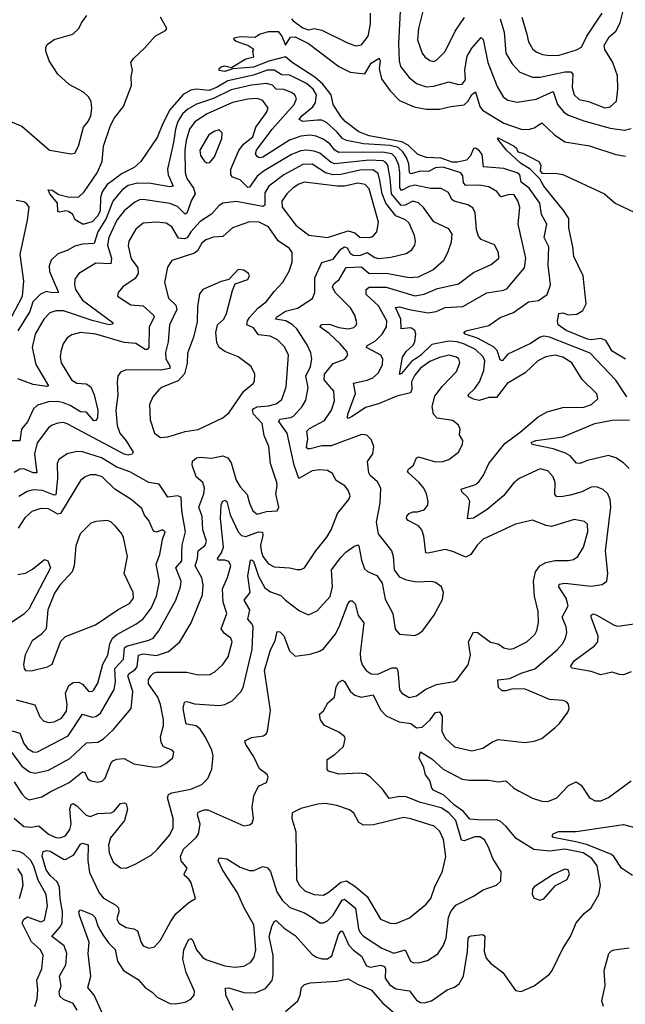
# Model space of a CAD drawing. Extents: x 1468344 to 1613994, y 525695 to 643861.
# Tile 404 of 427: x 1583724 to 1586914, y 627527 to 632711. Entities that reach past the tile are written whole.
import ezdxf

# ---------------------------------------------------------------- set-up
doc = ezdxf.new("R2010")
doc.units = 0

msp = doc.modelspace()

# ---------------------------------------------------------------- linework, layer by layer
at = {"layer": '0CON10XD'}
for points in [[(1585731.9, 632825), (1585720.2, 632585), (1585723.5, 632495), (1585730.7, 632465), (1585775, 632406.4), (1585814.7, 632374.7), (1585865, 632357.8), (1585905, 632360.7), (1585985, 632384.6), (1586035, 632370.8), (1586055, 632372.5), (1586072.7, 632395), (1586068.1, 632448.1), (1586080.8, 632519.2), (1586105, 632560.7), (1586155, 632618.1), (1586165, 632606.7), (1586190.5, 632485), (1586238.7, 632358.7), (1586270, 632305), (1586295, 632286.9), (1586345, 632276.2), (1586445, 632292.2), (1586535, 632333.5), (1586556.5, 632265), (1586591.1, 632225), (1586615, 632209.2), (1586695, 632179.1), (1586835, 632140), (1586910.9, 632129.1), (1586945, 632138.2)], [(1585859.6, 632805), (1585824, 632665), (1585819.6, 632605), (1585845, 632534.3), (1585858.9, 632515), (1585885, 632495.5), (1585905, 632491.8), (1585920.8, 632499.2), (1585966.2, 632543.8), (1586018.5, 632651.5), (1586067.8, 632722.2)], [(1585156.3, 632716.3), (1585164.5, 632705), (1585215, 632667.5), (1585245, 632657.8), (1585275.8, 632664.2), (1585315, 632656.7), (1585455, 632586.9), (1585495, 632573.3), (1585525, 632578.9), (1585558.9, 632625), (1585571.3, 632688.7), (1585571.8, 632745)], [(1586255.7, 632715), (1586276.5, 632645), (1586285.3, 632535), (1586318.5, 632478.5), (1586359.4, 632435), (1586425, 632409.3), (1586465, 632408.1), (1586595, 632436.3), (1586627.1, 632437.1), (1586637.5, 632425), (1586634.7, 632355), (1586645.6, 632315.6), (1586670.9, 632290.9), (1586720.3, 632280.3), (1586807.1, 632247.1), (1586835, 632252.5), (1586868, 632282), (1586875.7, 632345), (1586872.3, 632415), (1586849, 632485), (1586807.3, 632555), (1586803.1, 632575), (1586829.6, 632620.4), (1586865, 632650.4), (1586886.4, 632695), (1586904.5, 632765)], [(1586370, 632725), (1586395.8, 632635.8), (1586405, 632594), (1586425, 632557.8), (1586445, 632541.5), (1586477.5, 632527.5), (1586515, 632522.4), (1586565, 632525.3), (1586657.3, 632552.7), (1586682.8, 632567.2), (1586712.1, 632625), (1586792.1, 632745)], [(1583655, 632184.4), (1583735, 632150.6), (1583881.2, 632025), (1583995, 632004.2), (1584015, 632009.2), (1584034.3, 632045), (1584060, 632145), (1584085.3, 632174.7), (1584099.3, 632205), (1584104.5, 632245), (1584100.6, 632280.6), (1584086, 632305), (1584060.2, 632330.2), (1583985, 632369.2), (1583924.6, 632424.6), (1583880, 632495), (1583861.5, 632545), (1583861.4, 632565), (1583869.1, 632580.9), (1583905, 632607.1), (1584004, 632635), (1584035.6, 632664.4), (1584049.2, 632695), (1584077.3, 632732.7)], [(1586193.8, 628355), (1586172.6, 628392.6), (1586148.6, 628408.6), (1586121.4, 628408.6), (1586065, 628388.7), (1586051, 628391), (1586021.7, 628495), (1585985, 628534.8), (1585945, 628562.4), (1585835, 628589.5), (1585760.1, 628620.1), (1585725, 628620.9), (1585670.2, 628610.2), (1585635, 628659.4), (1585570, 628725), (1585545, 628740.6), (1585515, 628744.5), (1585405, 628738.2), (1585351.2, 628755), (1585343.8, 628765), (1585343.9, 628816.1), (1585385, 628842.5), (1585430, 628885), (1585438.8, 628925), (1585436.2, 628935), (1585405, 628960), (1585330, 628995), (1585308, 629025), (1585303.3, 629055), (1585325, 629072.5), (1585347.5, 629115), (1585382.5, 629145), (1585390.3, 629199.7), (1585405.9, 629224.1), (1585425, 629233.8), (1585435, 629226.2), (1585465.7, 629175.7), (1585490, 629155), (1585523.7, 629143.7), (1585586.7, 629156.7), (1585625, 629078.2), (1585655, 629046.9), (1585723.1, 629015), (1585785, 629005.8), (1585815, 628982.6), (1585845, 628985.9), (1585886.7, 629025), (1585915, 629063.5), (1585935, 629067.3), (1585949.7, 629045), (1585948.5, 628965), (1585965, 628928), (1586015, 628883.3), (1586105, 628862.5), (1586164.5, 628875.5), (1586215, 628909.4), (1586245, 628921.1), (1586385, 628905.7), (1586435, 628912.5), (1586475, 628927.5), (1586545.5, 628984.5), (1586568, 629005), (1586611.2, 629065), (1586618, 629085), (1586615, 629107.5), (1586605, 629120), (1586587.1, 629127.1), (1586515, 629131.5), (1586449.8, 629159.8), (1586386.5, 629186.5), (1586321, 629189), (1586285, 629177.5), (1586265, 629177.8), (1586245.6, 629195), (1586242.5, 629235), (1586306.6, 629243.4), (1586365, 629271), (1586437, 629293), (1586556.1, 629393.9), (1586584.2, 629425.8), (1586600, 629455), (1586607.1, 629485), (1586602, 629515), (1586581.6, 629565), (1586613.2, 629625), (1586602.9, 629665), (1586563.6, 629725), (1586565, 629740), (1586595, 629745.2), (1586735, 629728.2), (1586792.1, 629737.9), (1586816.2, 629755), (1586823.1, 629795), (1586810.3, 629915), (1586838.4, 630145), (1586834.6, 630185), (1586822.5, 630215), (1586797.4, 630237.4), (1586761.7, 630251.7), (1586735, 630250), (1586685.2, 630224.8), (1586625, 630208.2), (1586575, 630199.4), (1586551.2, 630201.2), (1586543.1, 630213.1), (1586544.1, 630274.1), (1586534.7, 630304.7), (1586506, 630336), (1586465, 630347.3), (1586355, 630296.4), (1586325, 630271.1), (1586272.2, 630205), (1586186.8, 630133.2), (1586115, 630086.4), (1586083.2, 630083.2), (1586095.5, 630175), (1586085.6, 630195), (1586053.3, 630225), (1586050.3, 630239.7), (1586125, 630264.1), (1586142.6, 630277.4), (1586167.2, 630312.8), (1586195.3, 630375), (1586280.3, 630479.7), (1586360.8, 630539.2), (1586455, 630619.5), (1586503.5, 630646.5), (1586585, 630668.9), (1586695, 630671.8), (1586735.8, 630685), (1586770, 630715), (1586765, 630740.8), (1586687.7, 630817.7), (1586633.1, 630905), (1586585.5, 630935), (1586545, 630944.3), (1586495, 630936.5), (1586454, 630916), (1586387.5, 630852.5), (1586292.7, 630795), (1586235, 630722.2), (1586195, 630721.3), (1586145, 630706.5), (1586115, 630713.1), (1586092.2, 630725), (1586085.6, 630735), (1586121, 630769), (1586145.8, 630805), (1586169.4, 630865), (1586174.2, 630915), (1586165, 630936), (1586124.3, 630975), (1586066.5, 631003.5), (1586028.6, 631015), (1585985, 631018.2), (1585895, 631001.4), (1585835, 630943.8), (1585788.4, 630911.6), (1585735, 630847.8), (1585725, 630843.3), (1585741, 630935), (1585760.2, 630965), (1585795.6, 630995.6), (1585805, 631015.8), (1585810.5, 631055), (1585804.8, 631074.8), (1585785, 631088.5), (1585733.3, 631083.3), (1585731.1, 631135), (1585703.8, 631196.2), (1585725, 631199.7), (1585775, 631184.8), (1585875, 631167.8), (1585918, 631175), (1585965, 631195.9), (1586058.3, 631201.7), (1586185, 631273.3), (1586272.6, 631287.4), (1586289.4, 631295), (1586383.1, 631405), (1586390.3, 631455), (1586350.6, 631635), (1586358.4, 631725), (1586348, 631758), (1586328.8, 631788.8), (1586305, 631791.6), (1586258.2, 631778.2), (1586237.4, 631807.4), (1586195, 631831.2), (1586145, 631839.5), (1586075, 631839), (1586062.2, 631852.2), (1586059, 631889), (1586048.5, 631905), (1585955, 631934.1), (1585915, 631930.4), (1585877.9, 631912.1), (1585835, 631913.3), (1585785, 631899.3), (1585776.6, 631906.6), (1585773.1, 631953.1), (1585762.1, 631985), (1585743, 632015), (1585717.7, 632037.7), (1585675, 632048.4), (1585535, 632057.9), (1585445, 632075.5), (1585425, 632085.8), (1585395, 632121.4), (1585340.2, 632170.2), (1585315, 632182.4), (1585293, 632183), (1585216, 632176), (1585197.1, 632185), (1585210.3, 632205), (1585267.8, 632252.2), (1585282.8, 632275), (1585287.7, 632315), (1585269.4, 632345), (1585235, 632374.8), (1585165, 632411), (1585145, 632419), (1585105, 632421.1), (1585065, 632444.8), (1585027.8, 632445), (1584955, 632418.9), (1584820.5, 632389.5), (1584765, 632355.1), (1584722.2, 632337.8), (1584655, 632346), (1584625, 632340.5), (1584585, 632316.8), (1584515, 632236.3), (1584477.5, 632165), (1584448.5, 632091.5), (1584361.9, 631965), (1584326.7, 631933.3), (1584259.5, 631900.5), (1584215, 631864.4), (1584185, 631843.8), (1584158, 631805), (1584149.1, 631775), (1584147.4, 631705), (1584135, 631678.5), (1584105, 631647.7), (1584064.2, 631634.2), (1584054.2, 631634.2), (1584016.7, 631656.7), (1584003.3, 631685), (1583980.8, 631700.8), (1583965, 631705.6), (1583935, 631697.9), (1583925, 631701.5), (1583922.5, 631745), (1583882.7, 631795), (1583874.3, 631815.7), (1583895, 631814.5), (1583931.1, 631791.1), (1583985, 631776.8), (1584035, 631779.2), (1584063.5, 631805), (1584132.9, 631905), (1584159.1, 631965), (1584165.3, 632045), (1584202.1, 632155), (1584224.1, 632195), (1584270.9, 632255), (1584313.5, 632365), (1584310.9, 632410.9), (1584317.5, 632445), (1584310, 632485), (1584322.7, 632507.3), (1584381.7, 632561.7), (1584437.5, 632625), (1584492.5, 632655), (1584498.6, 632665), (1584466.2, 632725)], [(1586922.1, 630725), (1586864, 630814), (1586730, 630955), (1586515, 631039.2), (1586485, 631044.3), (1586465, 631039.2), (1586415, 631006.2), (1586295, 630950.4), (1586265, 630914.5), (1586255, 630921.2), (1586238.8, 630968.8), (1586219.1, 630989.1), (1586135, 631034.3), (1586071.4, 631055), (1586062.9, 631065), (1586075, 631072.9), (1586195, 631100.4), (1586255, 631142.5), (1586325, 631169.1), (1586405, 631226.5), (1586457.6, 631232.4), (1586502.5, 631265), (1586520, 631315), (1586508.4, 631418.4), (1586511.2, 631515), (1586487.5, 631565), (1586500.4, 631635), (1586473.3, 631685), (1586464.7, 631745), (1586408.5, 631825), (1586365.3, 631855), (1586359.5, 631895), (1586345, 631905.5), (1586275, 631927.9), (1586167.2, 631937.2), (1586161, 632001), (1586145, 632022.1), (1586125, 632034.6), (1586115, 632033.5), (1586099.5, 631995), (1586077.8, 631972.2), (1586029.5, 631960.5), (1586001.7, 631961.7), (1585945, 631981.9), (1585866.4, 631986.4), (1585821.8, 632001.8), (1585770.4, 632050.4), (1585737.9, 632067.8), (1585565, 632099.8), (1585511.2, 632121.2), (1585439.2, 632175), (1585415, 632201.8), (1585375.3, 632265), (1585365.6, 632315.6), (1585320.9, 632370.9), (1585278, 632408), (1585160, 632485), (1585125, 632514.8), (1585036.7, 632493.3), (1584955, 632460.5), (1584847.1, 632452.9), (1584805, 632439.2), (1584775, 632443.1), (1584774, 632455), (1584785, 632462.9), (1584805, 632468.1), (1584839.7, 632460.3), (1584915, 632504.4), (1584957.5, 632515), (1584952.5, 632545), (1584956.7, 632555), (1584925, 632576.2), (1584865, 632595.8), (1584854.5, 632604.5), (1584854.2, 632615), (1584885, 632622.7), (1584965, 632619.2), (1584987.5, 632635), (1585035, 632649.1), (1585085, 632648.8), (1585104.4, 632625), (1585125, 632576.7), (1585151.1, 632618.9), (1585175, 632620.8), (1585245, 632585.6), (1585405, 632464.2), (1585465, 632434.7), (1585543, 632427), (1585575, 632482.9), (1585618, 632508), (1585623.3, 632495), (1585617.8, 632455), (1585630.6, 632400.6), (1585676.4, 632336.4), (1585725.5, 632285), (1585801.9, 632251.9), (1585865, 632241), (1585935, 632240), (1585995, 632253.9), (1586065, 632263.6), (1586085, 632280.8), (1586105, 632317.1), (1586125, 632331.4), (1586148.8, 632255), (1586161.4, 632235), (1586275, 632167.1), (1586365, 632135.6), (1586405, 632133.2), (1586435, 632141.2), (1586475, 632167.8), (1586540.8, 632105), (1586595, 632068.9), (1586725, 632046.9), (1586865, 632001.2), (1586915, 631992.3)], [(1585965.7, 631304.3), (1586035, 631320.4), (1586115, 631380.4), (1586207, 631423), (1586247.5, 631455), (1586247.1, 631485), (1586225, 631526), (1586155, 631554), (1586140.7, 631570.7), (1586130, 631605), (1586123.9, 631695), (1586111.4, 631721.4), (1586085, 631737.2), (1586012.2, 631755), (1586000.7, 631765), (1585982.2, 631802.2), (1585945, 631822.5), (1585887.7, 631822.3), (1585805, 631839.8), (1585775, 631833.5), (1585735, 631811.2), (1585726, 631826), (1585726.5, 631906.5), (1585720.4, 631945), (1585704.3, 631985), (1585685, 632005.3), (1585635, 632014.1), (1585405, 632012.4), (1585385, 632024.3), (1585357.7, 632057.7), (1585322.8, 632082.8), (1585285, 632098.4), (1585255, 632102.8), (1585205, 632097.5), (1585145, 632077), (1585005, 631987.4), (1584985, 631983.3), (1584975, 631991.8), (1584966.9, 632005), (1584972.2, 632025), (1585054.8, 632135), (1585169.4, 632265), (1585182.5, 632295), (1585173.6, 632315), (1585155, 632328.2), (1585115, 632343.3), (1585075.6, 632345), (1585055, 632367.1), (1585025, 632375.2), (1584945, 632367.1), (1584838, 632342), (1584745, 632295.5), (1584655, 632266), (1584610.1, 632239.9), (1584581.3, 632215), (1584556.3, 632175), (1584544.2, 632135), (1584534.4, 632064.4), (1584501.9, 631925), (1584505.7, 631895), (1584531.9, 631835), (1584515, 631830.8), (1584415, 631848.1), (1584345, 631850.6), (1584295, 631838.1), (1584263.7, 631816.3), (1584214.3, 631755.7), (1584179.2, 631665), (1584135.1, 631594.9), (1584116.5, 631533.5), (1584055, 631529.4), (1584015, 631519.2), (1583975, 631496.8), (1583925, 631478.8), (1583889.2, 631445), (1583878.9, 631415), (1583881.2, 631385), (1583928.6, 631275), (1583895, 631272.5), (1583865, 631280.3), (1583834, 631266), (1583794, 631226), (1583777.6, 631175), (1583715, 631073.8)], [(1583695, 628507.3), (1583745, 628463), (1583785, 628460.4), (1583825, 628467.5), (1583875, 628423.8), (1583915, 628406.4), (1583935, 628404.7), (1583965.5, 628415), (1583988.2, 628448.2), (1583994.8, 628475.2), (1583989, 628555), (1583995, 628579.2), (1584005, 628584.4), (1584025, 628572.9), (1584075, 628523.2), (1584095, 628515.4), (1584135, 628531.8), (1584205.3, 628534.7), (1584222.2, 628545), (1584254.6, 628585.4), (1584275, 628587.5), (1584285, 628582), (1584292.3, 628555), (1584275.7, 628495), (1584203, 628403), (1584191.8, 628365), (1584194.5, 628325), (1584217.1, 628275), (1584255, 628245.7), (1584285, 628244.4), (1584335, 628266.9), (1584416.7, 628313.3), (1584450.5, 628345), (1584515, 628419.4), (1584533, 628457), (1584532.7, 628505), (1584502.4, 628615), (1584507.6, 628632.4), (1584525, 628641.4), (1584625, 628660), (1584684, 628685), (1584715, 628716.2), (1584736.9, 628765), (1584742.7, 628835), (1584735.4, 628865), (1584703.6, 628933.6), (1584675, 628976.5), (1584653.3, 628993.3), (1584605, 629002.5), (1584599.5, 629009.5), (1584585.4, 629084.6), (1584592.6, 629117.4), (1584605, 629121.4), (1584645, 629108.8), (1584775, 629100), (1584805, 629105.4), (1584843.1, 629125), (1584888.3, 629171.7), (1584901.8, 629195), (1584948.9, 629395), (1584954.8, 629515), (1584949.5, 629529.5), (1584926.1, 629555), (1584936.4, 629605), (1584907.3, 629655), (1584937.8, 629695), (1584926.2, 629783.8), (1584939.2, 629865), (1584945, 629868.2), (1584955, 629860), (1584981.2, 629781.2), (1585015, 629720.6), (1585045, 629698.4), (1585100.5, 629680.5), (1585125, 629654.6), (1585198.8, 629598.8), (1585245, 629577.1), (1585291.7, 629598.3), (1585360, 629675), (1585372.2, 629725), (1585367.2, 629815), (1585415, 629880), (1585442.1, 629907.9), (1585485, 629938.5), (1585505, 629945.7), (1585510.5, 629940.5), (1585524.4, 629865), (1585540.3, 629820.3), (1585555.8, 629805.8), (1585605.8, 629785.8), (1585634, 629745), (1585649.7, 629659.7), (1585688.9, 629585), (1585702.2, 629502.2), (1585725, 629476.2), (1585805, 629469.2), (1585825, 629477.5), (1585848, 629495), (1585905.7, 629574.3), (1585951.2, 629658.8), (1585955.8, 629695), (1585946, 629725), (1585915, 629748.6), (1585895, 629753.1), (1585815, 629749.1), (1585760.8, 629760.8), (1585727, 629777), (1585698.8, 629815), (1585694, 629885), (1585684, 629915), (1585614, 630004), (1585603.2, 630065), (1585623.8, 630165), (1585626.1, 630245), (1585608.8, 630278.8), (1585570.9, 630310.9), (1585562.5, 630325), (1585555.5, 630385), (1585583.6, 630425), (1585589.5, 630465), (1585575, 630501.2), (1585553.2, 630523.2), (1585525, 630528.1), (1585365, 630467.1), (1585315, 630466.9), (1585255, 630451), (1585241.9, 630451.9), (1585235, 630460), (1585241.9, 630505), (1585237.5, 630545), (1585251.4, 630558.6), (1585329.4, 630600.6), (1585366.8, 630655), (1585382.8, 630705), (1585379.6, 630755), (1585328.8, 630815), (1585330.3, 630845), (1585375, 630900.7), (1585436.1, 630923.9), (1585452.2, 630945), (1585446.9, 630965), (1585412.4, 631005), (1585355, 631059.2), (1585305.6, 631095), (1585315, 631106.7), (1585355, 631109), (1585405, 631090.3), (1585454.2, 631084.2), (1585485, 631091.4), (1585497, 631103), (1585500.8, 631115), (1585489.5, 631155), (1585466.9, 631195), (1585386.7, 631275), (1585371.6, 631305), (1585379.5, 631320.5), (1585406.6, 631343.4), (1585443.4, 631406.6), (1585525, 631409.7), (1585565, 631374.4), (1585656.9, 631376.9), (1585775, 631354.7), (1585825, 631357.4), (1585901.2, 631395), (1585958.5, 631445), (1585979.6, 631485), (1585998.1, 631541.9), (1586002.4, 631582.4), (1585985, 631610.8), (1585905, 631647.7), (1585851.8, 631721.8), (1585825, 631747.5), (1585795, 631755.9), (1585755, 631734.5), (1585733.4, 631733.4), (1585682.9, 631795), (1585676.4, 631875), (1585663.5, 631945), (1585651.7, 631961.7), (1585638.3, 631968.3), (1585565, 631972), (1585385, 631951.6), (1585365, 631958.5), (1585305, 632008.3), (1585275, 632019.8), (1585234, 632024), (1585205, 632020.2), (1585155, 632001.7), (1585012, 631915), (1584975, 631887.4), (1584935, 631828.8), (1584925, 631828.2), (1584885, 631867.9), (1584845, 631881.5), (1584836.8, 631896.8), (1584836.6, 631925), (1584878.2, 632021.8), (1584903.8, 632055), (1584951.6, 632095), (1584967.6, 632145), (1585025, 632223.1), (1585032.9, 632245), (1585005.2, 632285.2), (1584975.6, 632295.6), (1584925, 632292.5), (1584844.3, 632275.7), (1584711.6, 632215), (1584646.9, 632173.1), (1584617.8, 632135), (1584600.2, 632075), (1584593.4, 632026.6), (1584596, 631906), (1584604.8, 631874.8), (1584639.6, 631825), (1584648.3, 631795), (1584628.6, 631761.4), (1584605, 631692.7), (1584595, 631687.3), (1584555, 631727.2), (1584515, 631743.9), (1584375, 631764.7), (1584355, 631762.5), (1584329.9, 631750.1), (1584275, 631705.3), (1584235, 631656.6), (1584192.9, 631565), (1584186.4, 631525), (1584207.6, 631455), (1584205, 631425.8), (1584125, 631429.2), (1584035.7, 631374.3), (1584014.7, 631345), (1584012.1, 631315), (1584018.6, 631291.4), (1584054.2, 631235), (1584216.2, 631115), (1584212, 631108), (1584194.6, 631105.4), (1584105, 631127.9), (1583955, 631178.4), (1583915, 631178.9), (1583882.7, 631167.3), (1583852, 631135), (1583806, 631055), (1583790.6, 630985), (1583809.7, 630895), (1583876, 630784), (1583865, 630780.4), (1583795, 630790), (1583715, 630821.2)], [(1584707.3, 631957.3), (1584725, 631960), (1584750.8, 631989.2), (1584788.5, 632085), (1584790.8, 632115), (1584775, 632130.8), (1584751.2, 632125), (1584720.6, 632105), (1584673.8, 632025), (1584676.2, 631996.2), (1584695, 631967.5), (1584707.3, 631957.3)], [(1586914.8, 630924.8), (1586845, 630966.3), (1586812.3, 631022.3), (1586785, 631033.3), (1586735, 631025.5), (1586715, 631028.6), (1586603.1, 631075), (1586560, 631105), (1586556.4, 631123.6), (1586563.8, 631165), (1586585, 631167.5), (1586615, 631157.2), (1586658.6, 631161.4), (1586690, 631180), (1586708.3, 631215), (1586691.9, 631361.9), (1586642.9, 631465), (1586638.6, 631515), (1586616.9, 631615), (1586617.1, 631665), (1586590.8, 631705), (1586485.3, 631835.3), (1586463.4, 631873.4), (1586413.5, 631923.5), (1586362.7, 631955), (1586287.9, 632025), (1586247.5, 632075), (1586240.8, 632085), (1586245, 632089.2), (1586328.6, 632045), (1586340.8, 632035), (1586347.5, 632015), (1586375, 632008.1), (1586459.2, 631965), (1586470, 631945), (1586465.7, 631915), (1586475, 631903.1), (1586555, 631902), (1586585, 631895.8), (1586805, 631794.2), (1586860, 631745), (1586965, 631696.7)], [(1584795, 629315.6), (1584822.4, 629357.6), (1584843.9, 629435), (1584836.2, 629455), (1584800.9, 629480.9), (1584784.7, 629505), (1584815.3, 629585), (1584796.1, 629645), (1584792, 629715), (1584819.3, 629775), (1584836, 629835), (1584825, 629858.9), (1584805, 629866.3), (1584770, 629865), (1584765.6, 629875), (1584786.3, 629903.7), (1584797.6, 629935), (1584781.9, 630085), (1584785.3, 630154.7), (1584792.5, 630175), (1584805, 630181.9), (1584815, 630174.4), (1584832.8, 630105), (1584874.6, 630014.6), (1584893.2, 629995), (1584915, 629989.8), (1584982.9, 630015), (1585002.9, 630012.9), (1585005.3, 629995.3), (1584993.1, 629945), (1584995.3, 629915), (1585005, 629884.5), (1585035, 629846.4), (1585065, 629830), (1585145, 629825.6), (1585185.8, 629815.8), (1585205, 629816), (1585225, 629826.2), (1585284.5, 629915), (1585342.4, 629987.6), (1585365, 630026), (1585398.1, 630111.9), (1585458.6, 630185), (1585464.4, 630205), (1585455, 630233.8), (1585437.4, 630257.4), (1585390.8, 630285), (1585372, 630322), (1585345, 630338.5), (1585305, 630342.1), (1585265, 630336.9), (1585195, 630296.4), (1585169.5, 630365), (1585133.4, 630535), (1585089.7, 630595), (1585095, 630608.6), (1585152.6, 630617.4), (1585167.7, 630625), (1585212.9, 630675), (1585231.7, 630708.3), (1585243.3, 630775), (1585230.7, 630835), (1585255.3, 630885), (1585262.2, 630925), (1585257.3, 630957.3), (1585238.9, 630998.9), (1585183.3, 631083.3), (1585160.3, 631105), (1585126.2, 631126.1), (1585070.8, 631135), (1585076.7, 631145), (1585123.9, 631176.1), (1585187.1, 631192.9), (1585266.4, 631243.6), (1585278.5, 631275), (1585278.3, 631351.7), (1585315, 631432.9), (1585375, 631450.7), (1585415, 631502.2), (1585435, 631515.6), (1585449.6, 631509.6), (1585465, 631482.2), (1585481.2, 631471.2), (1585515, 631470.3), (1585555, 631484.8), (1585595, 631459.3), (1585615, 631454.3), (1585678.9, 631461.1), (1585759.3, 631480.7), (1585789.8, 631500.2), (1585805.3, 631524.7), (1585809.1, 631545), (1585803.6, 631575), (1585775, 631640), (1585756.9, 631656.9), (1585705, 631678.3), (1585653.1, 631745), (1585634.2, 631794.2), (1585621, 631865), (1585612.2, 631902.2), (1585585, 631920.3), (1585515, 631918.3), (1585415, 631895.7), (1585375, 631894.6), (1585335.4, 631905.4), (1585265, 631950.6), (1585215, 631948.8), (1585115, 631894.8), (1585035.9, 631835), (1585015, 631799.2), (1585014.6, 631735.4), (1585005, 631726.9), (1584865, 631753.5), (1584794.1, 631745.9), (1584775, 631733.3), (1584735, 631687.9), (1584675, 631648.4), (1584625.3, 631595), (1584606.6, 631563.4), (1584592.3, 631557.7), (1584560.8, 631560.8), (1584525, 631620), (1584495, 631639.7), (1584445.3, 631644.7), (1584375, 631639.1), (1584335, 631608.6), (1584298.2, 631545), (1584295, 631520), (1584311.6, 631451.6), (1584346, 631405), (1584347.6, 631375), (1584331.5, 631348.5), (1584266.9, 631305), (1584242.9, 631275), (1584240, 631255), (1584309.8, 631209.8), (1584375, 631204.6), (1584428.8, 631155), (1584432, 631145), (1584406.3, 631093.7), (1584404.7, 630985.3), (1584395, 630974.5), (1584385, 630975.4), (1584335, 631006.3), (1584275, 631012.2), (1584125, 631055.7), (1584045, 631064.1), (1583998.1, 631051.9), (1583974, 631036), (1583953.3, 631005), (1583940, 630965), (1583936.5, 630935), (1583942.5, 630905), (1583996.4, 630815), (1584025, 630797.3), (1584075, 630793.6), (1584099, 630779), (1584116, 630736), (1584134.8, 630655), (1584134.7, 630615.3), (1584125, 630600.6), (1584115, 630599.5), (1584075.6, 630645), (1584045, 630646.7), (1583990.8, 630680.8), (1583955, 630694.2), (1583925, 630700.4), (1583875, 630700), (1583818.7, 630681.3), (1583797.5, 630662.5), (1583765.6, 630594.4), (1583733.6, 630555), (1583725, 630494.5), (1583625, 630493.5)], [(1585565, 631564.7), (1585585, 631570), (1585605.6, 631595), (1585614.6, 631645), (1585565, 631821.5), (1585543.3, 631843.3), (1585505, 631850.2), (1585435, 631835.2), (1585396.1, 631833.9), (1585225, 631856), (1585195, 631845.9), (1585165, 631825.3), (1585131.5, 631795), (1585105, 631755.8), (1585107.5, 631725), (1585179.5, 631629.5), (1585247.2, 631577.2), (1585345, 631564.7), (1585455, 631600.2), (1585489.1, 631589.1), (1585515, 631567.1), (1585565, 631564.7)], [(1583665.8, 631115), (1583739.6, 631255), (1583745.2, 631335.2), (1583726, 631475), (1583765.2, 631655), (1583773.6, 631725), (1583762.2, 631742.2), (1583745, 631752.9), (1583705, 631758.6)], [(1583665.2, 628875.2), (1583735, 628780.5), (1583775, 628750.5), (1583805, 628744.7), (1583875, 628760.3), (1583988.7, 628821.3), (1584075.3, 628904.7), (1584135, 628907.8), (1584165, 628925.4), (1584218.5, 628975), (1584311.1, 629085), (1584320.3, 629175), (1584293.8, 629256.2), (1584300.3, 629269.7), (1584330.8, 629289.2), (1584342.7, 629305), (1584349.7, 629365), (1584375, 629372.8), (1584445, 629363), (1584507.8, 629385), (1584568.5, 629435), (1584627.9, 629535), (1584686.3, 629683.6), (1584690, 629735), (1584682.9, 629772.9), (1584647.6, 629835), (1584661, 629875), (1584663.6, 629915), (1584700.3, 629945), (1584708.6, 629965), (1584689.4, 630025), (1584685.3, 630095), (1584666.9, 630145), (1584693.7, 630215), (1584698.2, 630245), (1584688.8, 630275), (1584653.5, 630305), (1584632.1, 630365), (1584635, 630387.1), (1584655, 630403.6), (1584675, 630408.2), (1584735, 630402.9), (1584795, 630414.7), (1584820.6, 630405), (1584838.7, 630378.7), (1584865, 630286.7), (1584885, 630252.2), (1584921.5, 630211.5), (1584934.4, 630165), (1584951.4, 630125), (1584975, 630108.1), (1585025, 630121.2), (1585080, 630125), (1585088.8, 630145), (1585073.1, 630215), (1585080.6, 630255), (1585078.1, 630275), (1585044.5, 630375), (1585036.7, 630465), (1585012.4, 630522.4), (1585002, 630585), (1584955.3, 630635), (1584949.7, 630655), (1584956.9, 630665), (1584975, 630672.5), (1585035, 630678), (1585075, 630688.8), (1585105, 630712.2), (1585128.1, 630778.1), (1585139.2, 630945), (1585119.4, 630989.4), (1585081.8, 631025), (1585044, 631045), (1584982.3, 631052.3), (1584955, 631089.6), (1584920, 631105), (1584923.3, 631125), (1584935, 631143.2), (1584978.1, 631191.9), (1585023.1, 631225), (1585065, 631280), (1585110.1, 631329.9), (1585143.2, 631386.8), (1585159.2, 631435), (1585159.5, 631485), (1585146, 631506), (1585085, 631546.7), (1585035, 631620.9), (1584985, 631645.3), (1584935, 631647.3), (1584845, 631616.1), (1584795, 631570), (1584745, 631566.9), (1584705, 631552.9), (1584682.9, 631535), (1584660.8, 631495), (1584645, 631481.4), (1584525, 631443.1), (1584501.9, 631408.1), (1584487, 631327), (1584508.5, 631245), (1584547.4, 631207.4), (1584552, 631185), (1584512.9, 631105), (1584506.1, 631015), (1584491.4, 630958.6), (1584494.4, 630925), (1584515, 630889.4), (1584515.3, 630875), (1584465.2, 630865.2), (1584285, 630867.8), (1584255, 630856), (1584241.9, 630835), (1584237, 630803), (1584240.8, 630735), (1584230.4, 630655), (1584238, 630575), (1584250.7, 630535), (1584284.8, 630494.8), (1584321.1, 630435), (1584316.6, 630423.4), (1584295, 630418.6), (1584275, 630423.5), (1583975, 630583.2), (1583955, 630590), (1583925, 630587.2), (1583895, 630577.3), (1583875, 630562.9), (1583816, 630484), (1583802.7, 630425), (1583813.9, 630326.1), (1583795, 630324.8), (1583745, 630347.3), (1583725, 630344.6), (1583695, 630326.9)], [(1584465, 630511.9), (1584505, 630514.4), (1584595, 630543.1), (1584665, 630553.8), (1584795, 630615.6), (1584827.1, 630642.9), (1584905, 630755.6), (1584954, 630795), (1584961.7, 630808.3), (1584963.1, 630845), (1584943.8, 630885), (1584875, 630935.6), (1584805, 630964.5), (1584775.3, 630985.3), (1584762.3, 631012.3), (1584757.8, 631065), (1584765.5, 631104.5), (1584798.8, 631135), (1584814, 631165), (1584844.4, 631285.6), (1584859.3, 631320.7), (1584925, 631344.2), (1584934.2, 631365), (1584929.2, 631375), (1584905, 631392.5), (1584875, 631396.2), (1584826, 631344), (1584785, 631333.1), (1584689.6, 631290.4), (1584671.5, 631268.5), (1584661.4, 631201.4), (1584658.7, 631121.3), (1584639.8, 631040.2), (1584608.5, 630955), (1584606.7, 630903.3), (1584593, 630847), (1584559.7, 630810.3), (1584475, 630775.9), (1584457, 630763), (1584425.4, 630725), (1584407.3, 630685), (1584410.5, 630605), (1584434.4, 630535), (1584465, 630511.9)], [(1584026.1, 627496.1), (1584005, 627532.2), (1583955, 627553.3), (1583935, 627570.9), (1583932.4, 627595), (1583942.5, 627622.5), (1583934.1, 627675), (1583967.1, 627735), (1583971.6, 627795), (1583957.5, 627835), (1583892.5, 627885), (1583937.8, 627935), (1583948.3, 627955), (1583949.7, 628015), (1583936.8, 628085), (1583934, 628144), (1583921.6, 628171.6), (1583885, 628205.3), (1583863.7, 628235), (1583842.6, 628307.4), (1583847.8, 628332.2), (1583865, 628337.5), (1583885, 628333.6), (1583955, 628291.1), (1583965, 628290.5), (1584009.7, 628315), (1584045, 628370.9), (1584055, 628375.5), (1584085, 628367.5), (1584083.3, 628285), (1584091.6, 628221.6), (1584142.8, 628115), (1584165, 628086.9), (1584230, 628050), (1584244.5, 628035), (1584247.1, 628015), (1584236.6, 627976.6), (1584247.1, 627955), (1584285, 627931.1), (1584325, 627924.6), (1584344.4, 627915), (1584363.6, 627853.6), (1584375, 627836), (1584405, 627822.5), (1584435, 627830.8), (1584465.3, 627864.7), (1584517.7, 627962.3), (1584546.8, 628003.2), (1584615, 628063.8), (1584650, 628085), (1584626.7, 628166.7), (1584615, 628185.6), (1584591.9, 628205), (1584590.5, 628215), (1584605.6, 628245), (1584575, 628282.5), (1584571.2, 628305), (1584586.3, 628343.7), (1584653.5, 628405), (1584665.4, 628425), (1584673.9, 628475), (1584661.5, 628525), (1584665, 628538.6), (1584695, 628550.7), (1584715, 628551.3), (1584905, 628466.2), (1584935, 628472), (1584948.8, 628481.2), (1584956, 628505), (1584947.8, 628565), (1584956.7, 628625), (1584982.5, 628675), (1585023.8, 628695), (1585033.3, 628723.3), (1585027.7, 628737.7), (1584987, 628767), (1584955, 628834.2), (1584915.6, 628895), (1584910.8, 628915), (1584945, 628932.5), (1585008.7, 628941.3), (1585025, 628953.8), (1585029.2, 628965), (1585044.4, 629075), (1585013.8, 629285), (1585046, 629394), (1585069.2, 629440.8), (1585080.6, 629489.4), (1585095, 629488.9), (1585115, 629466.9), (1585145, 629387.5), (1585175, 629360.6), (1585255, 629371.1), (1585302.8, 629387.2), (1585325, 629399.4), (1585385.2, 629474.8), (1585407.4, 629515), (1585455, 629639.4), (1585465, 629651.1), (1585475, 629651.2), (1585490.4, 629635), (1585507.2, 629575), (1585537.3, 629535), (1585517.8, 629375), (1585519.1, 629345), (1585528.9, 629315), (1585548.9, 629285), (1585575, 629266.4), (1585611.2, 629265), (1585685, 629299.2), (1585709.1, 629299.1), (1585715.3, 629285.3), (1585725, 629183.3), (1585736.2, 629165), (1585775, 629143.1), (1585815, 629152.2), (1585864.3, 629185.7), (1585919.5, 629210.5), (1586013, 629227), (1586026, 629235), (1586086.5, 629315), (1586098.2, 629365), (1586087.9, 629435), (1586115, 629485.8), (1586135, 629485.5), (1586204.7, 629434.7), (1586244.6, 629424.6), (1586275, 629404.4), (1586305, 629396.7), (1586325, 629401.1), (1586395, 629436.5), (1586437.8, 629475), (1586448.8, 629495), (1586457.1, 629535), (1586455.4, 629595), (1586436.6, 629676.6), (1586430.3, 629755), (1586442, 629805), (1586464.5, 629835), (1586495.9, 629854.1), (1586545, 629863.8), (1586615, 629863.1), (1586640.5, 629869.5), (1586664.4, 629885), (1586693.5, 629935), (1586716, 630015), (1586714.6, 630054.6), (1586698.8, 630068.8), (1586645, 630079.1), (1586525, 630043.1), (1586497.6, 630047.6), (1586425, 630076.5), (1586335.3, 630054.7), (1586165, 629975.5), (1586134.7, 629945.3), (1586101.2, 629895), (1586075, 629881.1), (1586005, 629911.8), (1585965, 629921.3), (1585875, 629902.3), (1585862.9, 629905), (1585852.7, 629992.7), (1585842.7, 630025), (1585825, 630046.8), (1585770.8, 630075), (1585762.5, 630085), (1585763.3, 630096.7), (1585775, 630111.5), (1585795, 630120.5), (1585819.7, 630120.3), (1585855, 630131.2), (1585873.3, 630155), (1585876.2, 630175), (1585867.1, 630215), (1585852.9, 630245), (1585828.9, 630275), (1585772.2, 630325), (1585767.1, 630335), (1585772.5, 630345), (1585798.9, 630365), (1585814.4, 630405), (1585825, 630409.5), (1585915, 630383.3), (1585952.5, 630385), (1585983.8, 630395), (1586036, 630435), (1586057.5, 630475), (1586059.2, 630495), (1586041.4, 630525), (1586044.3, 630555), (1586035, 630576), (1586005, 630600.6), (1585923.4, 630613.4), (1585904.7, 630634.7), (1585896.2, 630675), (1585911.2, 630728.8), (1585950.3, 630779.7), (1586025, 630858.6), (1586042.7, 630905), (1586036.7, 630925), (1586025.7, 630935), (1585985.8, 630945.8), (1585935, 630933.3), (1585885, 630911.8), (1585835, 630876.5), (1585805, 630840.4), (1585788.4, 630805), (1585790, 630765), (1585783.4, 630746.6), (1585711, 630729), (1585615, 630689.6), (1585545, 630668.7), (1585475, 630621.6), (1585455, 630611.9), (1585450.8, 630615), (1585452.4, 630635), (1585493.5, 630743.5), (1585482.9, 630797.1), (1585555, 630812.9), (1585585, 630826.1), (1585615, 630852.5), (1585635.4, 630895), (1585636.4, 630925), (1585625.6, 630945), (1585550.8, 630985), (1585553.1, 630995), (1585599.1, 631020.9), (1585633.3, 631055), (1585655.6, 631095), (1585658.1, 631125), (1585615, 631204.7), (1585550, 631265), (1585548.5, 631291.5), (1585565, 631303.2), (1585655, 631303.3), (1585805, 631257), (1585855, 631266.8), (1585925, 631295.8), (1585965.7, 631304.3)], [(1586935, 630349.1), (1586905, 630377.7), (1586865, 630404.5), (1586825, 630416.4), (1586715, 630391.2), (1586675, 630375.5), (1586656.5, 630376.5), (1586624.2, 630414.2), (1586599.9, 630429.9), (1586535, 630451.2), (1586423.3, 630475), (1586418.8, 630485), (1586443.3, 630495), (1586548.9, 630508.9), (1586585, 630515.3), (1586754.2, 630585), (1586845, 630603.2), (1586936.2, 630603.8)], [(1583685, 628968), (1583724.1, 628954.1), (1583745, 628900), (1583765, 628873.6), (1583795, 628856.2), (1583815, 628855.4), (1583979.9, 628940.1), (1584055, 629054.5), (1584105, 629038.5), (1584125, 629042.5), (1584150.1, 629059.9), (1584221, 629185), (1584229.2, 629225), (1584225.5, 629295), (1584270, 629345), (1584276.2, 629405), (1584287, 629413), (1584405, 629443.8), (1584426.9, 629455), (1584456.7, 629493.3), (1584547.1, 629655), (1584571.5, 629725), (1584575.4, 629755), (1584545.8, 629825), (1584578.2, 629861.8), (1584578.8, 629905), (1584580.6, 629945), (1584597.9, 630015), (1584578.1, 630125), (1584575, 630196.7), (1584555, 630204.1), (1584505, 630197.8), (1584458.8, 630265), (1584405, 630273.8), (1584305, 630331.1), (1584235, 630354.8), (1584155, 630404.8), (1584055, 630436.9), (1584025, 630437.3), (1583975, 630425.3), (1583930.9, 630395), (1583922.1, 630375), (1583923.4, 630295), (1583915, 630210.4), (1583905, 630207.5), (1583845, 630231.7), (1583795, 630235.3), (1583763.4, 630226.6), (1583719, 630201)], [(1583875, 629011.9), (1583905, 629013.9), (1583945, 629034.2), (1583969.8, 629070.2), (1583974.8, 629104.8), (1583965.4, 629165), (1583982.5, 629205), (1584005, 629221.5), (1584035, 629223.3), (1584055, 629213.3), (1584086.4, 629176.4), (1584105, 629174.4), (1584115, 629182.2), (1584135, 629218), (1584161.7, 629318.3), (1584189.2, 629365), (1584198.3, 629425), (1584212.6, 629455), (1584235, 629474.1), (1584335, 629528.2), (1584375, 629557.7), (1584416.6, 629613.4), (1584444.4, 629675.6), (1584460.6, 629755), (1584443.3, 629845), (1584462.9, 629895), (1584476.2, 629973.8), (1584489.5, 630015), (1584475.4, 630025.4), (1584445, 630013.1), (1584429.1, 630019.1), (1584405, 630074.2), (1584381.9, 630101.9), (1584368.1, 630138.1), (1584311.9, 630185), (1584225, 630240), (1584157.8, 630305), (1584125, 630314.7), (1584095.9, 630314.1), (1584069.2, 630305), (1584044.5, 630285), (1583939, 630111), (1583925, 630108.5), (1583875, 630135.2), (1583835, 630137.1), (1583788.5, 630121.5), (1583751.1, 630088.9), (1583715.2, 630034.8)], [(1583785, 629282.9), (1583870, 629305), (1583895, 629318.6), (1583941.2, 629438.8), (1583965.5, 629464.5), (1584122.9, 629525), (1584243.2, 629606.8), (1584302.8, 629637.2), (1584324, 629665), (1584322.2, 629695), (1584273.8, 629795), (1584291.5, 629885), (1584270, 629985), (1584261.5, 630005), (1584229.4, 630045), (1584205, 630066.7), (1584185, 630074.4), (1584125, 630069.4), (1584098.7, 630061.3), (1584042.5, 630005), (1584019.1, 629940.9), (1584010.4, 629835), (1584001.2, 629805), (1583935, 629734.6), (1583907.9, 629692.1), (1583871.9, 629605), (1583862.9, 629505), (1583836.7, 629475), (1583789.5, 629440.5), (1583752.1, 629367.9), (1583743.8, 629316.2), (1583747.8, 629295), (1583755, 629284.4), (1583785, 629282.9)], [(1583715, 629790.5), (1583755, 629798), (1583791.5, 629818.5), (1583855, 629868.5), (1583871.8, 629861.8), (1583885.9, 629825), (1583771.4, 629608.6), (1583745, 629581.4), (1583675.7, 629534.3)], [(1586945, 629278.4), (1586905, 629262.5), (1586883.1, 629263.1), (1586845, 629275.6), (1586785, 629261.5), (1586735, 629280), (1586635, 629297.5), (1586626.2, 629306.2), (1586644.6, 629335), (1586752.3, 629415), (1586769.2, 629435), (1586771.4, 629465), (1586734.6, 629565), (1586735, 629576.7), (1586745, 629582.9), (1586765, 629576.1), (1586855, 629523.2), (1586875, 629517.7), (1586985, 629534.5)], [(1583695, 628698.5), (1583735, 628635.4), (1583755, 628614.5), (1583774.7, 628604.7), (1583840.8, 628619.2), (1583885, 628645.3), (1583985, 628695.3), (1584055, 628750.7), (1584067.2, 628747.2), (1584083.6, 628715), (1584095.3, 628705.3), (1584132.8, 628697.2), (1584158.1, 628701.9), (1584175, 628717.1), (1584203.4, 628795), (1584215, 628808.8), (1584235, 628818.5), (1584275, 628821.5), (1584325, 628792.9), (1584435, 628775.5), (1584465, 628780), (1584494.5, 628795.5), (1584530, 628825), (1584536, 628855), (1584526.7, 628865), (1584482.4, 628882.4), (1584468.5, 628905), (1584466.1, 628935), (1584481.1, 628995), (1584481.1, 629025), (1584466, 629105), (1584451.8, 629145), (1584403.4, 629215), (1584403.3, 629235), (1584415, 629256.7), (1584428.6, 629271.4), (1584445, 629275.3), (1584605, 629275.9), (1584665, 629262), (1584725, 629263.3), (1584752.6, 629277.4), (1584795, 629315.6)], [(1583705, 629130), (1583804.6, 629104.6), (1583831, 629041), (1583850.3, 629020.3), (1583875, 629011.9)], [(1584848, 627495), (1584810.8, 627575), (1584807.7, 627612.3), (1584825.6, 627614.4), (1584905, 627590.3), (1584965, 627587.8), (1585019.7, 627610.3), (1585053.4, 627653.4), (1585058.9, 627685), (1585058.7, 627785), (1585038.9, 627885), (1585052.5, 627937.5), (1585065, 627964.2), (1585075, 627968.8), (1585117.4, 627927.4), (1585175, 627889.6), (1585265, 627789.1), (1585287.5, 627775), (1585315, 627767.5), (1585345, 627767.1), (1585368.2, 627781.8), (1585403.1, 627895), (1585415, 627912.2), (1585425, 627912.5), (1585458.6, 627838.6), (1585481.9, 627811.9), (1585525, 627780.4), (1585550.1, 627730.1), (1585572.1, 627722.1), (1585625, 627733), (1585646.6, 627726.6), (1585651.8, 627715), (1585649.2, 627665), (1585672.5, 627632.5), (1585705, 627609.2), (1585777.5, 627597.5), (1585815, 627549.5), (1585835, 627537.7), (1585855, 627535.4), (1585893.5, 627546.5), (1585976, 627604), (1586015, 627617.9), (1586038.9, 627635), (1586062.7, 627675), (1586083.2, 627805), (1586086.6, 627873.4), (1586093.8, 627885), (1586102.6, 627887.4), (1586164.3, 627894.3), (1586175, 627886.2), (1586171.6, 627805), (1586180.6, 627770.6), (1586203.7, 627743.7), (1586269.5, 627695), (1586335, 627600.6), (1586365, 627595.6), (1586434.6, 627625.4), (1586515, 627685.8), (1586529.4, 627705), (1586585, 627822), (1586625.7, 627885), (1586655, 627956), (1586697.5, 628005), (1586735, 628035.8), (1586775.5, 628105), (1586783.8, 628155), (1586766.7, 628256.7), (1586738.2, 628295), (1586691.5, 628325), (1586595, 628343.7), (1586515, 628334.2), (1586433, 628343), (1586340, 628400), (1586284.8, 628465), (1586255, 628491), (1586235, 628497.8), (1586155, 628496), (1586095, 628502.2), (1586062.2, 628542.2), (1586014.4, 628575), (1585958.7, 628628.7), (1585904.4, 628655), (1585895.6, 628665), (1585884, 628705), (1585862.5, 628735), (1585853.8, 628775), (1585828.9, 628825), (1585835, 628856.7), (1585895, 628820), (1585954.6, 628764.6), (1586055, 628713.4), (1586093.3, 628706.7), (1586195, 628707.8), (1586245, 628699.1), (1586285, 628703.5), (1586325, 628666.4), (1586355, 628649.6), (1586425, 628613.1), (1586475, 628596.7), (1586505.4, 628594.6), (1586554.2, 628615), (1586615, 628679.2), (1586655, 628698.8), (1586681.3, 628681.3), (1586725, 628614.2), (1586755, 628599.4), (1586785, 628598.1), (1586825, 628615.6), (1586945, 628704.3)], [(1585705, 627953.5), (1585778.1, 627981.9), (1585865, 628054.3), (1585889.5, 628085), (1585910.9, 628145), (1585952, 628228), (1585969.4, 628305), (1585956.1, 628395), (1585937.1, 628437.1), (1585907.1, 628465), (1585785, 628504.7), (1585745, 628511.6), (1585588.2, 628471.8), (1585535, 628470), (1585511.2, 628485), (1585484.5, 628534.5), (1585461.8, 628551.8), (1585395, 628574.5), (1585335, 628584.4), (1585295, 628581.1), (1585205, 628557.9), (1585160, 628535), (1585157.8, 628505), (1585179.5, 628435), (1585180, 628315), (1585182.7, 628185), (1585196.5, 628155), (1585226.9, 628125), (1585275, 628105.4), (1585325, 628101.5), (1585355, 628118.8), (1585415, 628170), (1585445, 628177.5), (1585489.6, 628149.6), (1585554.2, 628094.2), (1585624.4, 627975), (1585675, 627954.5), (1585705, 627953.5)], [(1586952.2, 628205), (1586894.6, 628245), (1586853.6, 628305), (1586838.2, 628318.2), (1586709.3, 628369.3), (1586652.9, 628382.9), (1586535.6, 628405), (1586529.2, 628415), (1586533.8, 628425), (1586562.7, 628437.3), (1586655, 628436.7), (1586905, 628473.8), (1587015.8, 628444.2)], [(1583803.3, 627515), (1583815.3, 627554.7), (1583820, 627605), (1583813.6, 627655), (1583840.4, 627715), (1583847.8, 627785), (1583833.8, 627815), (1583785.9, 627855.9), (1583736.2, 627955), (1583745, 627975.4), (1583765, 627987.9), (1583835, 627961.8), (1583855, 627969.5), (1583870.5, 628045), (1583864.1, 628105), (1583821.1, 628181.1), (1583798.5, 628255), (1583782.5, 628285), (1583745, 628319.1), (1583725, 628329.5), (1583685, 628336.5)], [(1584184.6, 627425.4), (1584117.2, 627575), (1584083.5, 627615), (1584098.9, 627675), (1584085.3, 627794.7), (1584090.8, 627855), (1584039.4, 627995), (1584036, 628015), (1584045, 628024), (1584105, 627999.6), (1584120.8, 627985), (1584137, 627935), (1584162.5, 627892.5), (1584191.1, 627851.1), (1584226.6, 627816.6), (1584239.1, 627755), (1584271.1, 627705), (1584347.5, 627657.5), (1584385, 627615.5), (1584421.7, 627591.7), (1584448.6, 627565), (1584515, 627531.8), (1584545, 627529.2), (1584595, 627539.2), (1584625.9, 627554.1), (1584643.5, 627575), (1584645, 627596.2), (1584600.4, 627695), (1584584.2, 627765), (1584589.5, 627815), (1584613.2, 627866.8), (1584625, 627874.3), (1584635, 627866), (1584656, 627815), (1584687.1, 627775), (1584705, 627763.7), (1584805, 627730.6), (1584857.4, 627722.6), (1584905, 627728.5), (1584941.5, 627748.5), (1584959.6, 627775), (1584967.2, 627815), (1584956.9, 627945), (1584906.5, 628035), (1584870.8, 628115), (1584792.1, 628235), (1584768.8, 628285), (1584775, 628298), (1584815, 628293.8), (1584885, 628249.6), (1584935, 628231.5), (1584958, 628232), (1585005, 628252.9), (1585027.7, 628247.7), (1585045, 628225.8), (1585079, 628119), (1585107.5, 628075), (1585147.9, 628037.9), (1585225, 628008.7), (1585265.2, 627985.2), (1585305, 627955.5), (1585325, 627955.5), (1585345, 627966.8), (1585375, 627996.8), (1585422.8, 628075), (1585435, 628081.6), (1585493.7, 628033.7), (1585509.5, 627925), (1585517.8, 627905), (1585535, 627886.6), (1585632.3, 627822.3), (1585695, 627796.6), (1585755, 627814.4), (1585782.9, 627755), (1585795, 627747.1), (1585825, 627745.6), (1585872.8, 627757.2), (1585926.6, 627793.4), (1585955.3, 627834.7), (1585971.1, 627875), (1585982.8, 627985), (1585995, 628015.5), (1586021.1, 628048.9), (1586115, 628096.9), (1586165, 628130.6), (1586235.6, 628154.4), (1586258.8, 628175), (1586260, 628225), (1586216.7, 628295), (1586193.8, 628355)], [(1583722.2, 628085), (1583741.9, 628155), (1583736.3, 628205), (1583715, 628243.1)], [(1586464.1, 628075.9), (1586485, 628082), (1586547, 628153), (1586607.5, 628185), (1586620.6, 628215), (1586613.8, 628235), (1586595, 628238.9), (1586535, 628211.4), (1586433.3, 628145), (1586425.9, 628134.1), (1586424.1, 628105.9), (1586435, 628086.2), (1586464.1, 628075.9)], [(1586798.6, 627515), (1586791.1, 627545), (1586808.6, 627625), (1586802.9, 627705), (1586826.7, 627795), (1586840.7, 627809.3), (1586855, 627813.5), (1586934.3, 627824.3)], [(1585125, 627489.2), (1585188.8, 627545), (1585202, 627575), (1585208, 627615), (1585225, 627632.5), (1585255, 627640.6), (1585395, 627650), (1585455, 627661.5), (1585503.4, 627633.4), (1585575, 627603.6), (1585635.3, 627535), (1585735, 627448.4)]]:
    msp.add_lwpolyline(points, dxfattribs=at)

doc.saveas('drawing.dxf')
